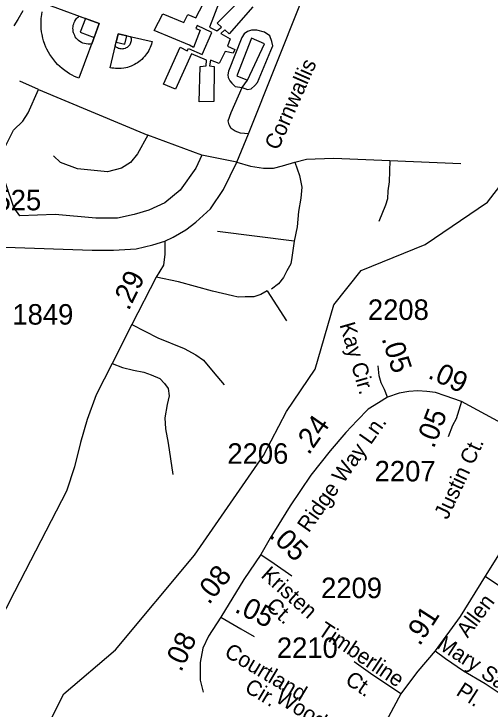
# Model space of a CAD drawing. Extents: x 2082433 to 2279600, y 546599 to 755198.
# Drawn here: x 2132963 to 2135868, y 660438 to 664681 of the extents above; entities that cross this region are included whole.
import ezdxf

# ---------------------------------------------------------------- set-up
doc = ezdxf.new("R2010")
doc.units = 0
for name, color, linetype in [('Exist Cultural Educational Facility Middle Footprint', 7, 'Continuous'), ('Exist Cultural Recreational Baseball or SoftBall Diamond CELL', 7, 'Continuous'), ('Exist Hydrographic Creek Single Shore', 7, 'Continuous'), ('Exist Hydrographic Misc Water Feature', 7, 'Continuous'), ('Exist Road Non-System Type 51', 7, 'Continuous'), ('Exist Road Non-System Type 51 Label', 7, 'Continuous'), ('Exist Road Secondary Mileage Hundredths English Label', 7, 'Continuous'), ('Exist Road Secondary Type 51 Attributed', 7, 'Continuous'), ('Exist Road Secondary Type 51 Label', 7, 'Continuous'), ('Exist Road Secondary Type 51 Number Label', 7, 'Continuous')]:
    doc.layers.add(name, color=color, linetype=linetype)

msp = doc.modelspace()

# ---------------------------------------------------------------- linework, layer by layer
at = {"layer": 'Exist Cultural Educational Facility Middle Footprint'}
for points in [[(2134420.5, 664723.4), (2134276.5, 664559.7), (2134249.8, 664584.6), (2134225, 664561.5), (2134281.8, 664529.5), (2134265.8, 664483.2), (2134310.3, 664463.7), (2134301.4, 664440.5), (2134251.6, 664451.2), (2134216.1, 664378.3), (2134162.7, 664399.6), (2134157.4, 664364), (2134184.1, 664360.5), (2134182.3, 664147), (2134093.4, 664145.2), (2134098.8, 664360.5), (2134136.1, 664364), (2134137.9, 664399.6), (2134047.2, 664437), (2133949.5, 664221.7), (2133876.6, 664252), (2133977.9, 664477.9), (2134020.6, 664456.5), (2134027.7, 664470.8), (2134111.2, 664433.4), (2134169.9, 664568.6), (2134081, 664609.5), (2134073.9, 664591.7), (2134098.8, 664581.1), (2134059.7, 664476.1), (2134034.8, 664490.3), (2133819.7, 664579.3), (2133871.3, 664680.7), (2133999.2, 664629.1), (2134024.1, 664677.1), (2134073.9, 664657.6), (2134139.6, 664787.4)], [(2134216.1, 664751.9), (2134155.6, 664600.6), (2134201.8, 664577.5), (2134230.3, 664600.6), (2134203.6, 664625.5), (2134360, 664783.9)]]:
    msp.add_lwpolyline(points, dxfattribs=at)
at = {"layer": 'Exist Cultural Recreational Baseball or SoftBall Diamond CELL'}
msp.add_lwpolyline([(2133151.1, 664745.6), (2133483.7, 664621.6), (2133359.7, 664289), (2133349.9, 664292.7), (2133333.4, 664299.9), (2133318.8, 664307.2), (2133303.4, 664316), (2133289.2, 664324.7), (2133273.6, 664335.5), (2133258.3, 664347.1), (2133243.2, 664360.4), (2133230.1, 664373.1), (2133219, 664385), (2133206.7, 664399.8), (2133193.9, 664416.6), (2133182.7, 664433.5), (2133174, 664448.2), (2133164.7, 664465.8), (2133158.5, 664478.9), (2133152, 664495), (2133144.3, 664517), (2133139.5, 664534), (2133135, 664554.6), (2133132.1, 664572.3), (2133130.2, 664589.4), (2133128.7, 664610.5), (2133129, 664635), (2133129.9, 664653.3), (2133133, 664676.6), (2133136, 664693.5)], dxfattribs=at)
for points in [[(2133483.7, 664621.6), (2133438.1, 664498.8), (2133428.5, 664497), (2133417.2, 664496.6), (2133404.7, 664497.7), (2133393.9, 664500), (2133384.1, 664503.2), (2133375.1, 664507.3), (2133365.7, 664512.6), (2133357, 664519.3), (2133350.1, 664526), (2133343.5, 664533.3), (2133337.8, 664541.6), (2133334.2, 664548.4), (2133330, 664557.5), (2133327.3, 664566.3), (2133325.6, 664571.4), (2133323.9, 664583.9), (2133323.7, 664593.3), (2133324.1, 664603.2), (2133325.7, 664611.9), (2133328.1, 664620), (2133331.3, 664629.2), (2133335.2, 664637.6), (2133340.4, 664646.1), (2133345.6, 664652.6), (2133351.1, 664659), (2133356.6, 664663.8), (2133361, 664667.4)], [(2133483.7, 664621.6), (2133399.4, 664653), (2133368, 664568.7), (2133452.3, 664537.3)], [(2133599, 664560.3), (2133806.5, 664512.3), (2133805, 664506.2), (2133802, 664495.8), (2133798.8, 664486.5), (2133794.8, 664476.7), (2133790.7, 664467.6), (2133785.5, 664457.4), (2133779.8, 664447.5), (2133773, 664437.4), (2133766.5, 664428.7), (2133760.3, 664421.1), (2133752.4, 664412.7), (2133743.4, 664403.7), (2133734.2, 664395.7), (2133726.1, 664389.4), (2133716.4, 664382.5), (2133709.1, 664377.8), (2133700, 664372.7), (2133687.5, 664366.5), (2133677.8, 664362.3), (2133665.9, 664358), (2133655.5, 664354.9), (2133645.5, 664352.4), (2133633.1, 664349.9), (2133618.5, 664348.2), (2133607.6, 664347.3), (2133593.5, 664347.3), (2133583.2, 664347.8), (2133572.2, 664349), (2133560.3, 664350.7), (2133551, 664352.8)], [(2133599, 664560.3), (2133675.6, 664542.6), (2133677.4, 664537.1), (2133678.5, 664530.4), (2133678.8, 664522.9), (2133678.3, 664516.3), (2133677.1, 664510.2), (2133675.4, 664504.5), (2133673, 664498.5), (2133669.7, 664492.8), (2133666.2, 664488.2), (2133662.3, 664483.7), (2133657.9, 664479.7), (2133654.1, 664477), (2133649, 664473.8), (2133644, 664471.5), (2133641.1, 664470.1), (2133633.8, 664468.1), (2133628.2, 664467.3), (2133622.3, 664466.7), (2133617, 664467), (2133612, 664467.8), (2133606.3, 664469), (2133601, 664470.7), (2133595.5, 664473.1), (2133591.3, 664475.7), (2133587, 664478.5), (2133583.7, 664481.3), (2133581.2, 664483.7)], [(2133599, 664560.3), (2133586.8, 664507.7), (2133639.4, 664495.5), (2133651.6, 664548.1)]]:
    msp.add_lwpolyline(points, close=True, dxfattribs=at)
at = {"layer": 'Exist Hydrographic Creek Single Shore'}
msp.add_lwpolyline([(2133018.6, 664700.1), (2132986.6, 664646.1), (2132962.8, 664607.9)], dxfattribs=at)
at = {"layer": 'Exist Hydrographic Misc Water Feature'}
msp.add_lwpolyline([(2132697.5, 659397), (2133267.3, 660530.3), (2133583.5, 660799.5), (2134064.4, 661376.8), (2134486.4, 661985), (2134626.5, 662254.4), (2134800.5, 662513.3), (2134915.6, 662904.6), (2135081.5, 663114.4), (2135471.5, 663273.8), (2135853.5, 663531.7), (2136309.6, 664126.1), (2136483.7, 664253.7), (2136708.6, 664327.9), (2137216.5, 664379.9), (2137366.6, 664449)], dxfattribs=at)
at = {"layer": 'Exist Road Non-System Type 51'}
for p, q in [((2134389.4, 664276.2), (2134492.2, 664499.2)), ((2134492.2, 664499.2), (2134413.4, 664533.5)), ((2133112.8, 664219), (2132999.6, 664269.8)), ((2134356.8, 664231.6), (2134389.4, 664276.2)), ((2133112.8, 664219), (2133780, 663941.9)), ((2134110.2, 663819.6), (2133780, 663941.9)), ((2134322.4, 663776), (2134110.2, 663819.6)), ((2135256.1, 663786.6), (2135689.2, 663768.9)), ((2134673.9, 663293.2), (2134205.3, 663353.5)), ((2134508.1, 662990.1), (2134625.9, 662808.1))]:
    msp.add_line(p, q, dxfattribs=at)
msp.add_lwpolyline([(2134356.8, 664231.6), (2134387.7, 664219.6), (2134411.7, 664224.8), (2134434, 664243.6), (2134449.4, 664262.5), (2134531.7, 664458.1), (2134543.7, 664487.2), (2134536.8, 664513), (2134524.8, 664547.3), (2134492.2, 664569.6), (2134446, 664581.6), (2134413.4, 664581.6), (2134387.7, 664573), (2134368.8, 664559.3), (2134353.4, 664537), (2134272.8, 664331.1), (2134267.7, 664308.8), (2134271.1, 664293.4), (2134281.4, 664272.8), (2134293.4, 664257.4), (2134314, 664238.5)], close=True, dxfattribs=at)
for points in [[(2134413.4, 664533.5), (2134324.3, 664303.7), (2134389.4, 664276.2)], [(2134110.2, 663819.6), (2134073.2, 663738.7), (2133978.6, 663604.8), (2133883.9, 663528.6), (2133786.9, 663482.5), (2133696.9, 663457.1), (2133595.3, 663434), (2133463.7, 663434), (2133214.3, 663457.1), (2132999.6, 663447.8), (2132962.7, 663498.6), (2132916.5, 663637.2), (2132893.4, 663711), (2132886.5, 663768.8), (2132879.6, 663794.2), (2132909.6, 663870.3), (2132960.4, 663971.9), (2133018.1, 664027.4), (2133050.4, 664078.1), (2133112.8, 664219)], [(2134395.2, 663949.9), (2134346.6, 663953.7), (2134314, 663965.7), (2134288.3, 663981.2), (2134276.3, 664003.5), (2134271.1, 664029.2), (2134288.3, 664079), (2134356.8, 664231.6)], [(2133780, 663941.9), (2133717.7, 663826.5), (2133673.8, 663773.4), (2133620.7, 663738.7), (2133535.3, 663718), (2133350.6, 663736.4), (2133246.7, 663773.4), (2133205.1, 663814.9)], [(2134322.4, 663776), (2134407.6, 663751.1), (2134485.7, 663740.5), (2134546.1, 663740.5), (2134602.9, 663754.7), (2134677.4, 663776)], [(2134677.4, 663776), (2134705.8, 663694.3), (2134720, 663623.3), (2134712.9, 663555.9), (2134698.7, 663474.2), (2134691.6, 663381.9), (2134673.9, 663293.2)], [(2134677.4, 663776), (2134748.4, 663793.7), (2134801.7, 663797.3), (2134915.3, 663800.8), (2135256.1, 663786.6)], [(2135256.1, 663786.6), (2135252.5, 663655.3), (2135245.4, 663602), (2135241.9, 663552.3), (2135231.2, 663513.3), (2135188.6, 663413.9)], [(2134673.9, 663293.2), (2134659.7, 663193.8), (2134652.6, 663154.7), (2134628.6, 663112.1), (2134607.3, 663073), (2134577.1, 663034), (2134534.5, 663000.3)], [(2134508.1, 662990.1), (2134470.6, 662968.3), (2134426.2, 662954.1), (2134374.8, 662954.1), (2134332.2, 662952.3), (2134296.7, 662959.4), (2134174.2, 662989.6), (2133966.5, 663046.4), (2133831.9, 663074.9)], [(2133683, 662785.4), (2133842.3, 662704.7), (2134001.5, 662638.6), (2134073.8, 662599.3), (2134119.3, 662568.3), (2134179.3, 662495.9), (2134245.5, 662417.3)], [(2133563.1, 662547.6), (2133625.2, 662522.8), (2133693.4, 662506.2), (2133755.4, 662493.8), (2133800.9, 662477.3), (2133852.6, 662456.6), (2133881.5, 662425.6), (2133904.3, 662394.6), (2133910.5, 662349.1), (2133898.1, 662297.4), (2133883.6, 662216.8), (2133887.8, 662148.5), (2133904.3, 662061.7), (2133933.2, 661869.4)], [(2133333.6, 661916.9), (2133284, 661768.1), (2133064.8, 661342.4), (2132967.2, 661154.2), (2132814.5, 660859.6)], [(2135837.5, 661249), (2135967.9, 661162.6), (2136293.7, 660947.2), (2136449.6, 660842.4)], [(2135532.9, 660794.2), (2135596.6, 660746), (2135705.7, 660672.3), (2135838.9, 660594.4), (2136112.4, 660411.6)], [(2135324.6, 660532.1), (2135139, 660655.3), (2135038.4, 660726.2)]]:
    msp.add_lwpolyline(points, dxfattribs=at)
at = {"layer": 'Exist Road Secondary Type 51 Attributed'}
for points in [[(2133884.9, 663294.9), (2133934.6, 663318), (2134012.7, 663364.2), (2134073, 663410.3), (2134161.8, 663492), (2134241.6, 663609.1), (2134322.4, 663776), (2134395.2, 663949.9), (2134719, 664764.2), (2134809.9, 664993.7), (2134890.6, 665178.7), (2134986.7, 665334.9), (2135262.8, 665688.7), (2135444.9, 665913.7), (2135658.2, 666194.6), (2135858.5, 666462.5)], [(2130841.5, 663568.3), (2131422.9, 663410.3), (2131671.4, 663339.3), (2131848.7, 663296), (2131963.3, 663288.1), (2132381.4, 663275.4), (2133440.5, 663239.4), (2133571.7, 663239.4), (2133709.5, 663247.7), (2133811.2, 663271.9), (2133884.9, 663294.9)], [(2133884.9, 663294.9), (2133884, 663215.1), (2133876.9, 663147.6), (2133831.9, 663074.9), (2133683, 662785.4), (2133563.1, 662547.6), (2133465.9, 662355.3), (2133410.1, 662206.4), (2133368.8, 662065.8), (2133333.6, 661916.9)], [(2135242.4, 662341.4), (2135223.3, 662388.2), (2135204.2, 662429.3), (2135191.4, 662471.8), (2135185.7, 662534.1)], [(2135694.4, 662314.5), (2135595.2, 662349.9), (2135535.7, 662369.8), (2135483.3, 662376.9), (2135426.6, 662379.7), (2135372.8, 662376.9), (2135313.3, 662366.9), (2135242.4, 662341.4)], [(2135242.4, 662341.4), (2135187.2, 662307.4), (2135124.8, 662267.8), (2135056.8, 662199.7), (2134988.8, 662126.1), (2134892.4, 662014.1), (2134774.8, 661866.8), (2134648.7, 661679.7), (2134526.9, 661481.4), (2134468.8, 661380.8)], [(2135694.4, 662314.5), (2135660.4, 662209.7), (2135639.1, 662170), (2135612.2, 662099.1)], [(2136295.2, 661983), (2136147.8, 662065.1), (2135938.1, 662184.2), (2135694.4, 662314.5)], [(2136295.2, 661983), (2135963.6, 661450.2), (2135837.5, 661249), (2135685.9, 661003.9), (2135532.9, 660794.2), (2135428, 660669.5), (2135377, 660601.5), (2135324.6, 660532.1), (2135095.1, 660107), (2135012.9, 659934.1), (2134978.9, 659871.8), (2134950.5, 659829.3), (2134932.1, 659809.5), (2134861.3, 659859.1), (2134777.7, 659903), (2134719.6, 659927.1), (2134670, 659938.4), (2134220.5, 659917.1), (2133732.7, 659901.6), (2133687.2, 659897.7), (2133644.5, 659888.7), (2133592.9, 659849.6), (2133532.5, 659782.1), (2133465.1, 659668.5)], [(2134468.8, 661380.8), (2134366.8, 661229.2), (2134226.5, 660999.6)], [(2134468.8, 661380.8), (2134551, 661326.9), (2134658.7, 661251.8)], [(2134226.5, 660999.6), (2134151.4, 660883.5), (2134116, 660809.8), (2134100.4, 660723.4), (2134100.4, 660615.7), (2134117.4, 660540.6)], [(2134226.5, 660999.6), (2134346.9, 660927.4), (2134429.1, 660882)]]:
    msp.add_lwpolyline(points, dxfattribs=at)

# ---------------------------------------------------------------- texts
at = {"layer": 'Exist Road Non-System Type 51 Label'}
for s, rotation, p in [('Timberline', 326.0448, (2134810.9, 660898.6)), ('Mary', 327.284, (2135538, 660814.8)), ('Sandra', 325.8212, (2135805.1, 660636.9)), ('Ct.', 326.0448, (2134977.5, 660598.5)), ('Pl.', 327.284, (2135654.9, 660527.8)), ('Woodridge', 328.0908, (2134552.3, 660487.7))]:
    msp.add_text(s, height=95, rotation=rotation, dxfattribs=at).set_placement(p)
at = {"layer": 'Exist Road Secondary Mileage Hundredths English Label'}
for s, rotation, p in [('.29', 63.8645, (2133663.2, 662865.2)), ('.05', 287.82, (2135205.4, 662700)), ('.09', 335.0972, (2135483.2, 662461.2)), ('.05', 69.0557, (2135525.2, 662024.1)), ('.24', 55.0834, (2134761.9, 661984.4)), ('.05', 315.8428, (2134515.9, 661492.2)), ('.08', 51.4426, (2134153.1, 661071)), ('.05', 333.4682, (2134304.3, 661034.1)), ('.91', 57.14, (2135438.6, 660818.7)), ('.08', 65.0606, (2133983.3, 660659.4))]:
    msp.add_text(s, height=125, rotation=rotation, dxfattribs=at).set_placement(p)
at = {"layer": 'Exist Road Secondary Type 51 Label'}
for s, rotation, p in [('Cornwallis', 66.2475, (2134575.6, 663843.8)), ('Kay Cir.', 286.0925, (2134949.2, 662784.3)), ('Ridge Way Ln.', 54.8504, (2134762, 661510.2)), ('Justin Ct.', 64.8571, (2135608.5, 661590)), ('Kristen', 318.2576, (2134464.9, 661247.3)), (' Ct.', 318.2576, (2134468, 661081.1)), ('Allen', 53.2198, (2135731.3, 660867.4)), ('Courtland', 329.2148, (2134240.7, 660764.7)), (' Cir.', 329.2148, (2134334, 660567.1))]:
    msp.add_text(s, height=95, rotation=rotation, dxfattribs=at).set_placement(p)
at = {"layer": 'Exist Road Secondary Type 51 Number Label'}
for s, p in [('1525', (2132758.2, 663482.4)), ('2208', (2135122.8, 662813.5)), ('1849', (2132954.1, 662784.8)), ('2206', (2134265.7, 661935.6)), ('2207', (2135163.9, 661827.9)), ('2209', (2134837.3, 661115.5)), ('2210', (2134567.5, 660750.4))]:
    msp.add_text(s, height=125, dxfattribs=at).set_placement(p)

doc.saveas('drawing.dxf')
